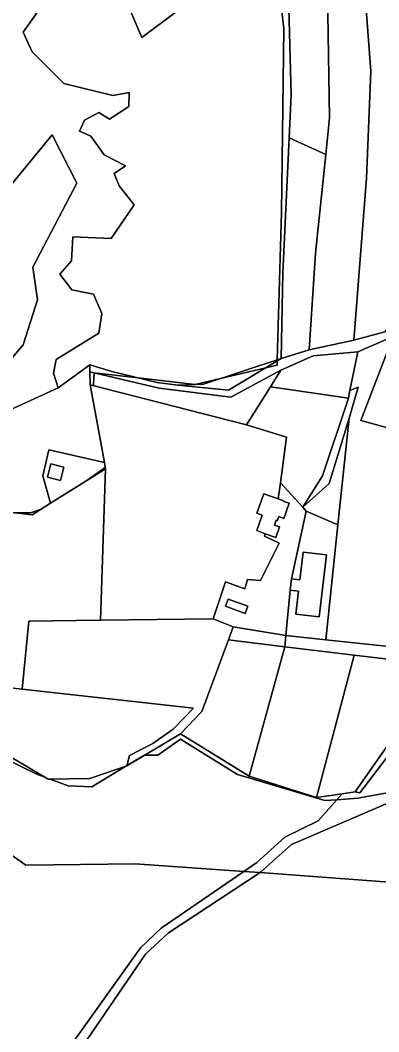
# Model space of a CAD drawing. Extents: x -502026 to -497664, y -1143484 to -1138019.
# Drawn here: x -499550.1 to -499392.2, y -1141619.2 to -1141174.4 of the extents above; entities that cross this region are included whole.
import ezdxf

# ---------------------------------------------------------------- set-up
doc = ezdxf.new("R2010")
doc.units = 0
for name, color, linetype in [('25', 7, 'Continuous'), ('31', 7, 'Continuous'), ('37', 7, 'Continuous'), ('43', 7, 'Continuous'), ('55', 7, 'Continuous'), ('62', 7, 'Continuous'), ('7', 7, 'Continuous')]:
    doc.layers.add(name, color=color, linetype=linetype)

msp = doc.modelspace()

# ---------------------------------------------------------------- linework, layer by layer
at = {"layer": '25'}
for points in [[(-499405.63, -1141340.6), (-499416.98, -1141374.73), (-499425.69, -1141388.55), (-499435.52, -1141377.77), (-499432.84, -1141357.76), (-499450.46, -1141352.27), (-499439.9, -1141335.54)], [(-499410.26, -1141396.29), (-499415.61, -1141446.79), (-499433.17, -1141444.87), (-499431.24, -1141425.05), (-499427.53, -1141425.49), (-499428.71, -1141435.49), (-499418.42, -1141436.7), (-499415.21, -1141409.49), (-499425.5, -1141408.28), (-499426.94, -1141420.51), (-499430.65, -1141420.08), (-499424.16, -1141390.22)], [(-499433.66, -1141449.95), (-499449.26, -1141506.79), (-499479.57, -1141488.19), (-499470.19, -1141478.34), (-499458.41, -1141446.87)]]:
    msp.add_lwpolyline(points, close=True, dxfattribs=at)
at = {"layer": '31'}
for points in [[(-499450.46, -1141352.27), (-499432.84, -1141357.76), (-499435.52, -1141377.77), (-499436.47, -1141384.88), (-499442.83, -1141382.62), (-499445.86, -1141391.15), (-499443.53, -1141391.98), (-499445.95, -1141398.83), (-499442.18, -1141400.16), (-499442.51, -1141401.31), (-499436.1, -1141404.32), (-499444.31, -1141420.75), (-499450.1, -1141420.28), (-499451.19, -1141424.35), (-499459.7, -1141421.3), (-499465.17, -1141437.63), (-499514.68, -1141438.25), (-499512.54, -1141371.65), (-499513.06, -1141368.84), (-499519.35, -1141334.77)], [(-499456.27, -1141441.15), (-499458.41, -1141446.87), (-499470.19, -1141478.34), (-499479.57, -1141488.19), (-499503.22, -1141502.18), (-499501.91, -1141497.63), (-499491.74, -1141492.36), (-499482.74, -1141486.18), (-499473.84, -1141476.82), (-499549.3, -1141468.55), (-499546.28, -1141438.65), (-499514.68, -1141438.25), (-499465.17, -1141437.63)], [(-499549.3, -1141468.55), (-499473.84, -1141476.82), (-499482.74, -1141486.18), (-499491.74, -1141492.36), (-499501.91, -1141497.63), (-499503.22, -1141502.18), (-499519.39, -1141507.81), (-499537.74, -1141508.08), (-499562.45, -1141493.54), (-499568.35, -1141486.82), (-499560.91, -1141467.28)]]:
    msp.add_lwpolyline(points, close=True, dxfattribs=at)
at = {"layer": '37'}
msp.add_lwpolyline([(-499403.03, -1141453.57), (-499419.7, -1141516.22), (-499449.26, -1141506.79), (-499433.66, -1141449.95)], close=True, dxfattribs=at)
at = {"layer": '43'}
for points in [[(-499441.74, -1141103.38), (-499441.11, -1141107.94), (-499436.12, -1141136.72), (-499496.53, -1141181.98), (-499538.32, -1141083.65), (-499531.14, -1141080.37), (-499485.09, -1141091.26)], [(-499584.82, -1141359.46), (-499602.42, -1141347.54), (-499589.82, -1141324.59), (-499570.7, -1141274.13), (-499558.16, -1141251.77), (-499536.1, -1141224.83), (-499525.11, -1141245.98), (-499544.55, -1141283.04), (-499542.55, -1141297.34), (-499548.86, -1141317.17)], [(-499301.71, -1141559.8), (-499303.45, -1141559.67), (-499444.4, -1141549.12), (-499430.69, -1141536.82), (-499372.26, -1141511.76), (-499296.43, -1141507.22)]]:
    msp.add_lwpolyline(points, close=True, dxfattribs=at)
for points in [[(-499538.32, -1141083.65), (-499496.53, -1141181.98), (-499436.12, -1141136.72)], [(-499431.94, -1141163.53), (-499430.76, -1141207.24), (-499431.66, -1141226.15), (-499434.49, -1141285.49), (-499435.23, -1141323.1), (-499469.45, -1141334.36), (-499480.65, -1141334.82), (-499489.83, -1141333.64), (-499509.81, -1141328.91), (-499519.51, -1141325.97), (-499533.33, -1141336.01), (-499535.41, -1141329.55), (-499534.25, -1141323.55), (-499515.5, -1141312.02), (-499514.2, -1141303.41), (-499517.81, -1141294.8), (-499527.34, -1141292.88), (-499532.64, -1141286.03), (-499527.57, -1141280.19), (-499526.88, -1141269.62), (-499510.12, -1141270.31), (-499499.98, -1141255.63), (-499506.59, -1141247.17), (-499508.74, -1141241.71), (-499503.74, -1141238.39), (-499513.12, -1141233.54), (-499518.96, -1141225.32), (-499523.96, -1141223.16), (-499521.8, -1141218.4), (-499515.43, -1141214.9), (-499510.81, -1141217.82), (-499502.21, -1141212.28), (-499502.13, -1141206.21), (-499509.35, -1141207.44), (-499530.87, -1141202.14), (-499544.78, -1141188.3), (-499548.86, -1141179.69), (-499542.63, -1141170.92)], [(-499542.63, -1141170.92), (-499548.86, -1141179.69), (-499544.78, -1141188.3), (-499530.87, -1141202.14), (-499509.35, -1141207.44), (-499502.13, -1141206.21), (-499502.21, -1141212.28), (-499510.81, -1141217.82), (-499515.43, -1141214.9), (-499521.8, -1141218.4), (-499523.96, -1141223.16), (-499518.96, -1141225.32), (-499513.12, -1141233.54), (-499503.74, -1141238.39), (-499508.74, -1141241.71), (-499506.59, -1141247.17), (-499499.98, -1141255.63), (-499510.12, -1141270.31), (-499526.88, -1141269.62), (-499527.57, -1141280.19), (-499532.64, -1141286.03), (-499527.34, -1141292.88), (-499517.81, -1141294.8), (-499514.2, -1141303.41), (-499515.5, -1141312.02), (-499534.25, -1141323.55), (-499535.41, -1141329.55), (-499533.33, -1141336.01), (-499584.82, -1141359.46), (-499548.86, -1141317.17), (-499542.55, -1141297.34), (-499544.55, -1141283.04), (-499525.11, -1141245.98), (-499536.1, -1141224.83), (-499558.16, -1141251.77)], [(-499584.82, -1141359.46), (-499533.33, -1141336.01), (-499519.51, -1141325.97), (-499519.46, -1141329.04), (-499519.35, -1141334.77), (-499513.06, -1141368.84), (-499537.46, -1141363.24), (-499540.2, -1141374.77), (-499536.69, -1141386.77), (-499544.88, -1141391.89), (-499571.61, -1141388.82)], [(-499851.85, -1141624.56), (-499820.13, -1141563.33), (-499791.75, -1141531.97), (-499722.99, -1141539.83), (-499711.8, -1141542.49), (-499654.22, -1141468.1), (-499602.23, -1141507.59), (-499547.55, -1141545.96), (-499499.49, -1141545.35), (-499451.58, -1141548.63), (-499488.05, -1141573.67), (-499497.13, -1141582.25), (-499536.75, -1141637.74)], [(-499562.45, -1141493.54), (-499537.74, -1141508.08), (-499519.39, -1141507.81), (-499503.22, -1141502.18), (-499479.57, -1141488.19), (-499449.26, -1141506.79), (-499419.7, -1141516.22), (-499408.41, -1141514.53), (-499418.96, -1141526.37), (-499433.59, -1141533.61), (-499445.93, -1141544.78), (-499451.58, -1141548.63), (-499499.49, -1141545.35), (-499547.55, -1141545.96), (-499602.23, -1141507.59)], [(-499524.78, -1141628.65), (-499494.96, -1141585.04), (-499484.76, -1141575.72), (-499444.4, -1141549.12), (-499303.45, -1141559.67), (-499305.58, -1141662.72)]]:
    msp.add_lwpolyline(points, dxfattribs=at)
at = {"layer": '55'}
for points in [[(-499385.94, -1141313.48), (-499401.45, -1141320.25), (-499421.13, -1141322.01), (-499435.31, -1141328.27), (-499457.32, -1141340.1), (-499488.99, -1141336.12), (-499519.46, -1141329.04), (-499519.51, -1141325.97), (-499509.81, -1141328.91), (-499489.83, -1141333.64), (-499480.65, -1141334.82), (-499458.4, -1141337.09), (-499435.23, -1141323.1), (-499422.86, -1141319.3), (-499403.15, -1141315.12), (-499389.6, -1141311.34)], [(-499372.26, -1141511.76), (-499430.69, -1141536.82), (-499444.4, -1141549.12), (-499451.58, -1141548.63), (-499445.93, -1141544.78), (-499433.59, -1141533.61), (-499418.96, -1141526.37), (-499408.41, -1141514.53), (-499402.56, -1141513.62), (-499400.53, -1141514.08), (-499383.03, -1141491.07)], [(-499536.75, -1141637.74), (-499497.13, -1141582.25), (-499488.05, -1141573.67), (-499451.58, -1141548.63), (-499444.4, -1141549.12), (-499484.76, -1141575.72), (-499494.96, -1141585.04), (-499524.78, -1141628.65)]]:
    msp.add_lwpolyline(points, dxfattribs=at)
for points in [[(-499404.91, -1141337.15), (-499405.63, -1141340.6), (-499439.9, -1141335.54), (-499435.31, -1141328.27), (-499421.13, -1141322.01), (-499401.45, -1141320.25)], [(-499480.65, -1141334.82), (-499469.45, -1141334.36), (-499435.23, -1141323.1), (-499458.4, -1141337.09)], [(-499439.9, -1141335.54), (-499450.46, -1141352.27), (-499519.35, -1141334.77), (-499519.46, -1141329.04), (-499488.99, -1141336.12), (-499457.32, -1141340.1), (-499435.31, -1141328.27)], [(-499405.29, -1141349.34), (-499414.09, -1141378.12), (-499425.69, -1141388.55), (-499416.98, -1141374.73), (-499405.63, -1141340.6), (-499404.91, -1141337.15), (-499401.28, -1141335.7)], [(-499410.26, -1141396.29), (-499424.16, -1141390.22), (-499425.69, -1141388.55), (-499414.09, -1141378.12), (-499405.29, -1141349.34)], [(-499513.06, -1141368.84), (-499512.54, -1141371.65), (-499536.69, -1141386.77), (-499540.2, -1141374.77), (-499537.46, -1141363.24)], [(-499530.82, -1141370.95), (-499536.64, -1141369.47), (-499538.12, -1141375.29), (-499532.3, -1141376.76)], [(-499530.82, -1141370.95), (-499532.3, -1141376.76), (-499538.12, -1141375.29), (-499536.64, -1141369.47)], [(-499425.69, -1141388.55), (-499424.16, -1141390.22), (-499430.65, -1141420.08), (-499431.24, -1141425.05), (-499433.17, -1141444.87), (-499456.27, -1141441.15), (-499465.17, -1141437.63), (-499459.7, -1141421.3), (-499451.19, -1141424.35), (-499450.1, -1141420.28), (-499444.31, -1141420.75), (-499436.1, -1141404.32), (-499442.51, -1141401.31), (-499442.18, -1141400.16), (-499437.53, -1141401.81), (-499435.89, -1141397.18), (-499438.19, -1141396.37), (-499437.4, -1141394.15), (-499436.81, -1141394.36), (-499436.21, -1141392.66), (-499434.04, -1141393.44), (-499431.68, -1141386.78), (-499434.04, -1141385.95), (-499433.97, -1141385.76), (-499436.47, -1141384.88), (-499435.52, -1141377.77)], [(-499436.47, -1141384.88), (-499433.97, -1141385.76), (-499434.04, -1141385.95), (-499431.68, -1141386.78), (-499434.04, -1141393.44), (-499436.21, -1141392.66), (-499436.81, -1141394.36), (-499437.4, -1141394.15), (-499438.19, -1141396.37), (-499435.89, -1141397.18), (-499437.53, -1141401.81), (-499442.18, -1141400.16), (-499445.95, -1141398.83), (-499443.53, -1141391.98), (-499445.86, -1141391.15), (-499442.83, -1141382.62)], [(-499431.24, -1141425.05), (-499430.65, -1141420.08), (-499426.94, -1141420.51), (-499425.5, -1141408.28), (-499415.21, -1141409.49), (-499418.42, -1141436.7), (-499428.71, -1141435.49), (-499427.53, -1141425.49)], [(-499449.87, -1141432.05), (-499451.03, -1141435.25), (-499459.77, -1141432.08), (-499458.61, -1141428.88)], [(-499449.87, -1141432.05), (-499458.61, -1141428.88), (-499459.77, -1141432.08), (-499451.03, -1141435.25)], [(-499433.17, -1141444.87), (-499433.66, -1141449.95), (-499458.41, -1141446.87), (-499456.27, -1141441.15)], [(-499415.61, -1141446.79), (-499372.6, -1141451.4), (-499374.4, -1141456.95), (-499403.03, -1141453.57), (-499433.66, -1141449.95), (-499433.17, -1141444.87)], [(-499368.18, -1141457.7), (-499383.03, -1141491.07), (-499400.53, -1141514.08), (-499402.56, -1141513.62), (-499387.63, -1141492.31), (-499374.4, -1141456.95)]]:
    msp.add_lwpolyline(points, close=True, dxfattribs=at)
at = {"layer": '62'}
for points in [[(-499552.63, -1141391), (-499545.5, -1141391), (-499541.12, -1141389.54), (-499536.69, -1141386.77), (-499520.71, -1141376.77), (-499512.65, -1141371.03), (-499513.06, -1141368.84), (-499519.35, -1141334.77), (-499517.88, -1141335.14), (-499517.82, -1141334.35), (-499517.47, -1141329.5), (-499498.12, -1141331.68), (-499473, -1141334.5), (-499461.94, -1141331.89), (-499441.98, -1141327.18), (-499437, -1141326), (-499436.94, -1141324.13), (-499436.93, -1141323.66), (-499435, -1141259), (-499434, -1141178), (-499438.68, -1141138.64)], [(-499438.68, -1141138.64), (-499434, -1141178), (-499435, -1141259), (-499436.93, -1141323.66), (-499436.94, -1141324.13), (-499437, -1141326), (-499441.98, -1141327.18), (-499461.94, -1141331.89), (-499473, -1141334.5), (-499498.12, -1141331.68), (-499517.47, -1141329.5), (-499517.82, -1141334.35), (-499517.88, -1141335.14), (-499519.35, -1141334.77), (-499513.06, -1141368.84), (-499512.65, -1141371.03), (-499520.71, -1141376.77), (-499536.69, -1141386.77), (-499541.12, -1141389.54), (-499545.5, -1141391), (-499552.63, -1141391)], [(-499366, -1141510), (-499401.5, -1141516.5), (-499410.73, -1141517.14), (-499416, -1141517.5), (-499454.5, -1141506), (-499479.5, -1141490.5), (-499489.5, -1141497.5), (-499495.31, -1141497.5), (-499502.1, -1141501.52), (-499518.5, -1141511.5), (-499529, -1141511), (-499536.92, -1141508.07), (-499537.74, -1141508.08), (-499539.19, -1141507.22), (-499542.5, -1141506), (-499558, -1141498.5)], [(-499558, -1141498.5), (-499542.5, -1141506), (-499539.19, -1141507.22), (-499537.74, -1141508.08), (-499536.92, -1141508.07), (-499529, -1141511), (-499518.5, -1141511.5), (-499502.1, -1141501.52), (-499495.31, -1141497.5), (-499489.5, -1141497.5), (-499479.5, -1141490.5), (-499454.5, -1141506), (-499416, -1141517.5), (-499410.73, -1141517.14), (-499401.5, -1141516.5), (-499366, -1141510)]]:
    msp.add_lwpolyline(points, dxfattribs=at)
at = {"layer": '7'}
for points in [[(-499381.42, -1141299.95), (-499389.6, -1141311.34), (-499403.15, -1141315.12), (-499397.71, -1141243.86), (-499395.67, -1141196.76), (-499398.44, -1141161.67), (-499408.74, -1141081.04), (-499388.78, -1141068.43), (-499381.8, -1141126.47), (-499377.65, -1141198.08)], [(-499403.15, -1141315.12), (-499422.86, -1141319.3), (-499420.08, -1141276.88), (-499415.57, -1141233.48), (-499413.92, -1141217.26), (-499414.64, -1141171.61), (-499416.9, -1141153.39), (-499427.53, -1141092.7), (-499408.74, -1141081.04), (-499398.44, -1141161.67), (-499395.67, -1141196.76), (-499397.71, -1141243.86)], [(-499415.57, -1141233.48), (-499431.66, -1141226.15), (-499430.76, -1141207.24), (-499431.94, -1141163.53), (-499436.12, -1141136.72), (-499441.11, -1141107.94), (-499427.53, -1141092.7), (-499416.9, -1141153.39), (-499414.64, -1141171.61), (-499413.92, -1141217.26)], [(-499415.57, -1141233.48), (-499420.08, -1141276.88), (-499422.86, -1141319.3), (-499435.23, -1141323.1), (-499434.49, -1141285.49), (-499431.66, -1141226.15)], [(-499343.84, -1141303.18), (-499335.24, -1141309.51), (-499347.89, -1141364.59), (-499400.09, -1141350.4), (-499385.94, -1141313.48), (-499368.37, -1141289.28)], [(-499347.89, -1141364.59), (-499372.6, -1141451.4), (-499415.61, -1141446.79), (-499410.26, -1141396.29), (-499405.29, -1141349.34), (-499401.28, -1141335.7), (-499404.91, -1141337.15), (-499401.45, -1141320.25), (-499385.94, -1141313.48), (-499400.09, -1141350.4)], [(-499514.68, -1141438.25), (-499546.28, -1141438.65), (-499549.3, -1141468.55), (-499560.91, -1141467.28), (-499558.18, -1141460.1), (-499565.7, -1141450.28), (-499568.75, -1141417.54), (-499571.37, -1141417.88), (-499571.61, -1141388.82), (-499544.88, -1141391.89), (-499536.69, -1141386.77), (-499512.54, -1141371.65)], [(-499374.4, -1141456.95), (-499387.63, -1141492.31), (-499402.56, -1141513.62), (-499408.41, -1141514.53), (-499419.7, -1141516.22), (-499403.03, -1141453.57)]]:
    msp.add_lwpolyline(points, close=True, dxfattribs=at)

doc.saveas('drawing.dxf')
